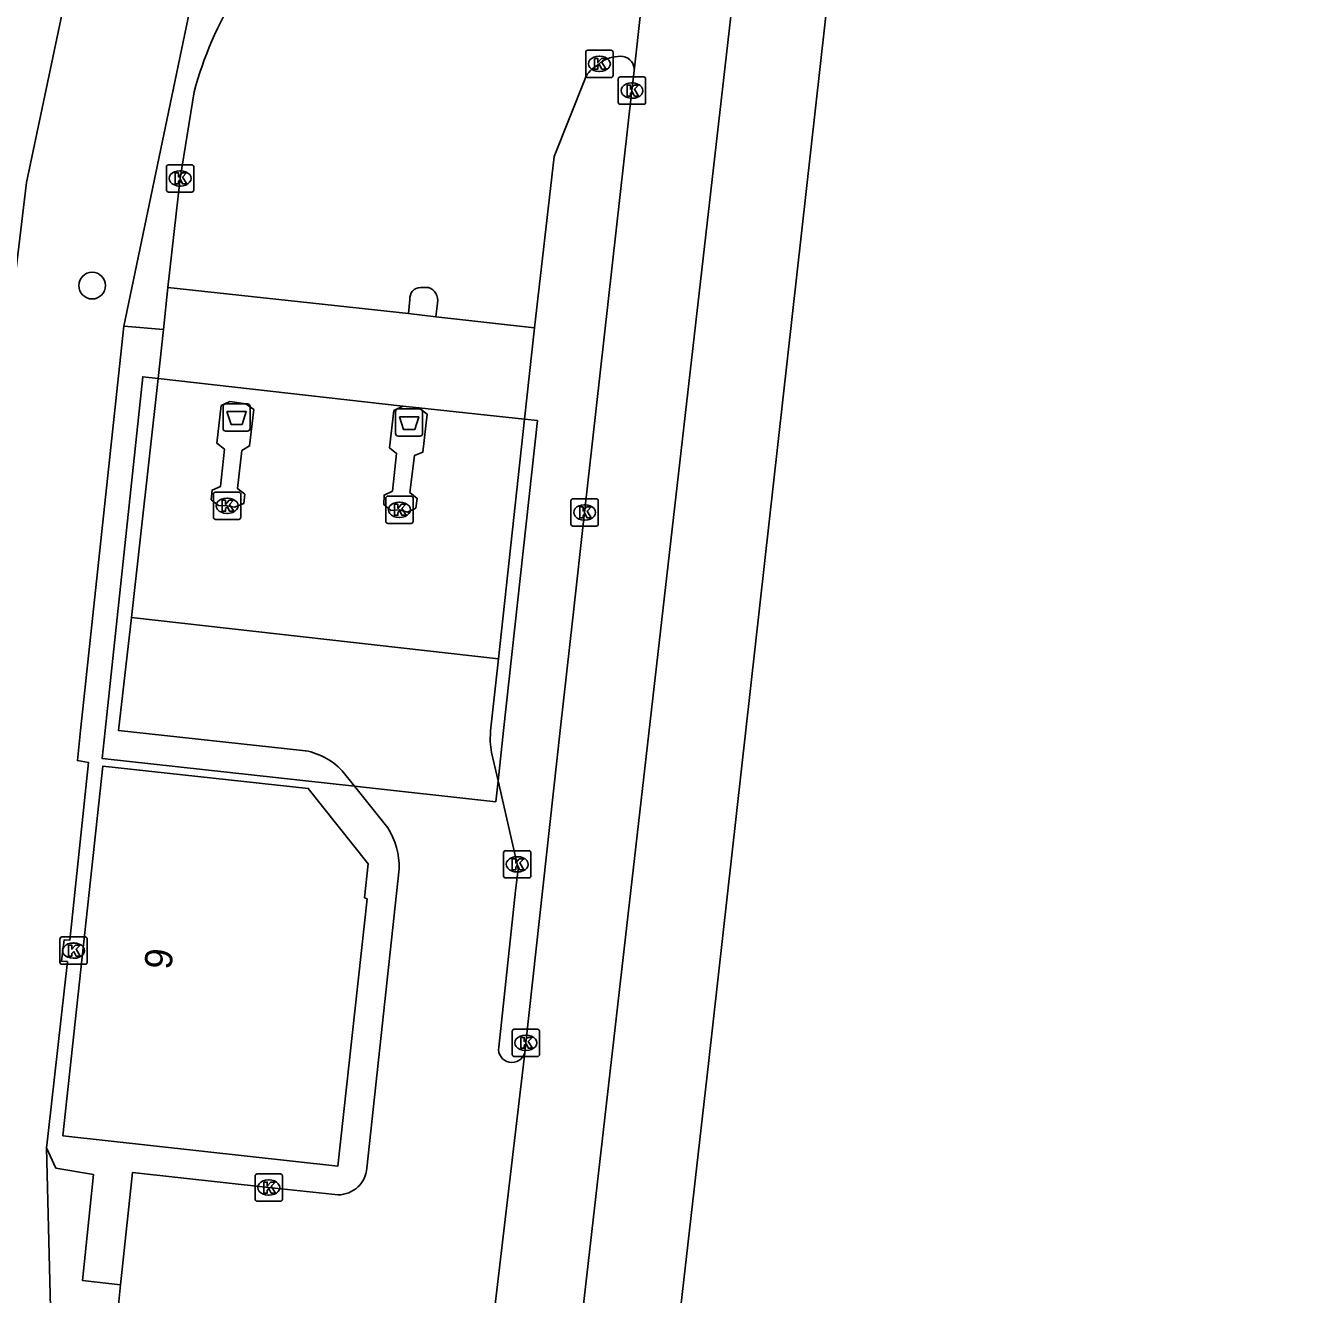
# Model space of a CAD drawing. Extents: x 160732 to 162105, y 387428 to 388479.
# Drawn here: x 162006.03 to 162053.17, y 387479.36 to 387525.8 of the extents above; entities that cross this region are included whole.
import ezdxf

# ---------------------------------------------------------------- set-up
doc = ezdxf.new("R2010")
doc.units = 0
for name, color, linetype in [('IMGEO_Afvalbak', 7, 'Continuous'), ('IMGEO_Berm_groen', 7, 'Continuous'), ('IMGEO_Boom', 7, 'Continuous'), ('IMGEO_Kolk', 7, 'Continuous'), ('IMGEO_Pand', 7, 'Continuous'), ('IMGEO_Pand_nummerreeks', 7, 'Continuous'), ('IMGEO_Rijbaan_lokaal_open', 7, 'Continuous'), ('IMGEO_Rijbaan_regionaal_gesloten', 7, 'Continuous'), ('IMGEO_Verkeerseiland_groen', 7, 'Continuous'), ('IMGEO_Voetpad_open', 7, 'Continuous')]:
    doc.layers.add(name, color=color, linetype=linetype)

msp = doc.modelspace()

# ---------------------------------------------------------------- linework, layer by layer
at = {"layer": 'IMGEO_Afvalbak'}
for p, q in [((162013.251, 387511.057), (162013.251, 387511.857)), ((162013.251, 387511.857), (162013.251, 387511.057)), ((162013.351, 387511.957), (162014.141, 387511.957)), ((162014.141, 387511.957), (162013.351, 387511.957)), ((162014.241, 387511.857), (162014.241, 387511.057)), ((162014.241, 387511.057), (162014.241, 387511.857)), ((162019.57, 387510.873), (162019.57, 387511.673)), ((162019.57, 387511.673), (162019.57, 387510.873)), ((162019.67, 387511.773), (162020.46, 387511.773)), ((162020.46, 387511.773), (162019.67, 387511.773)), ((162020.56, 387511.673), (162020.56, 387510.873)), ((162020.56, 387510.873), (162020.56, 387511.673)), ((162014.141, 387510.957), (162013.351, 387510.957)), ((162013.351, 387510.957), (162014.141, 387510.957)), ((162020.46, 387510.773), (162019.67, 387510.773)), ((162019.67, 387510.773), (162020.46, 387510.773))]:
    msp.add_line(p, q, dxfattribs=at)
for points in [[(162013.394, 387511.671), (162014.098, 387511.671), (162013.949, 387511.201), (162013.543, 387511.201), (162013.394, 387511.671)], [(162019.713, 387511.487), (162020.417, 387511.487), (162020.268, 387511.017), (162019.862, 387511.017), (162019.713, 387511.487)]]:
    msp.add_lwpolyline(points, dxfattribs=at)
for centre, start, end in [((162013.351, 387511.857), 90, 180), ((162013.351, 387511.857), 90, 180), ((162014.141, 387511.857), 0, 90), ((162014.141, 387511.857), 360, 90), ((162019.67, 387511.673), 90, 180), ((162019.67, 387511.673), 90, 180), ((162020.46, 387511.673), 0, 90), ((162020.46, 387511.673), 360, 90), ((162013.351, 387511.057), 180, 270), ((162013.351, 387511.057), 180, 270), ((162014.141, 387511.057), 270, 0), ((162014.141, 387511.057), 270, 0), ((162019.67, 387510.873), 180, 270), ((162019.67, 387510.873), 180, 270), ((162020.46, 387510.873), 270, 0), ((162020.46, 387510.873), 270, 0)]:
    msp.add_arc(centre, 0.1, start, end, dxfattribs=at)
at = {"layer": 'IMGEO_Berm_groen'}
for points in [[(162039.713, 387625.165), (162038.048, 387619.336), (162013.484, 387533.353), (162009.618, 387514.801)], [(162006.788, 387484.716), (162007.001, 387475.938)]]:
    msp.add_lwpolyline(points, dxfattribs=at)
at = {"layer": 'IMGEO_Boom'}
msp.add_circle((162008.458, 387516.287), 0.489, dxfattribs=at)
at = {"layer": 'IMGEO_Kolk'}
for p, q in [((162026.531, 387523.979), (162026.531, 387524.831)), ((162026.606, 387524.905), (162027.458, 387524.905)), ((162027.019, 387524.685), (162027.044, 387524.685)), ((162027.532, 387524.831), (162027.532, 387523.979)), ((162027.042, 387524.125), (162027.017, 387524.125)), ((162027.458, 387523.905), (162026.606, 387523.905)), ((162027.725, 387522.999), (162027.725, 387523.851)), ((162027.8, 387523.925), (162028.652, 387523.925)), ((162028.213, 387523.705), (162028.238, 387523.705)), ((162028.726, 387523.851), (162028.726, 387522.999)), ((162028.236, 387523.145), (162028.211, 387523.145)), ((162028.652, 387522.925), (162027.8, 387522.925)), ((162011.179, 387519.785), (162011.179, 387520.637)), ((162011.254, 387520.711), (162012.106, 387520.711)), ((162011.667, 387520.491), (162011.692, 387520.491)), ((162012.18, 387520.637), (162012.18, 387519.785)), ((162011.69, 387519.931), (162011.665, 387519.931)), ((162012.106, 387519.711), (162011.254, 387519.711)), ((162012.9, 387507.801), (162012.9, 387508.653)), ((162012.975, 387508.727), (162013.827, 387508.727)), ((162013.901, 387508.653), (162013.901, 387507.801)), ((162019.286, 387508.579), (162020.138, 387508.579)), ((162013.388, 387508.507), (162013.413, 387508.507)), ((162019.211, 387507.653), (162019.211, 387508.505)), ((162019.699, 387508.359), (162019.724, 387508.359)), ((162020.212, 387508.505), (162020.212, 387507.653)), ((162025.992, 387507.556), (162025.992, 387508.408)), ((162026.067, 387508.482), (162026.919, 387508.482)), ((162026.48, 387508.262), (162026.505, 387508.262)), ((162026.993, 387508.408), (162026.993, 387507.556)), ((162013.827, 387507.727), (162012.975, 387507.727)), ((162013.411, 387507.947), (162013.386, 387507.947)), ((162019.722, 387507.799), (162019.697, 387507.799)), ((162026.503, 387507.702), (162026.478, 387507.702)), ((162020.138, 387507.579), (162019.286, 387507.579)), ((162026.919, 387507.482), (162026.067, 387507.482)), ((162023.523, 387494.672), (162023.523, 387495.524)), ((162023.598, 387495.598), (162024.45, 387495.598)), ((162024.011, 387495.378), (162024.036, 387495.378)), ((162024.524, 387495.524), (162024.524, 387494.672)), ((162024.45, 387494.598), (162023.598, 387494.598)), ((162024.034, 387494.818), (162024.009, 387494.818)), ((162007.275, 387491.512), (162007.275, 387492.364)), ((162007.35, 387492.438), (162008.202, 387492.438)), ((162007.763, 387492.218), (162007.788, 387492.218)), ((162008.276, 387492.364), (162008.276, 387491.512)), ((162007.786, 387491.658), (162007.761, 387491.658)), ((162008.202, 387491.438), (162007.35, 387491.438)), ((162023.838, 387488.136), (162023.838, 387488.988)), ((162023.913, 387489.062), (162024.765, 387489.062)), ((162024.326, 387488.842), (162024.351, 387488.842)), ((162024.839, 387488.988), (162024.839, 387488.136)), ((162024.349, 387488.282), (162024.324, 387488.282)), ((162024.765, 387488.062), (162023.913, 387488.062)), ((162014.424, 387482.837), (162014.424, 387483.689)), ((162014.499, 387483.763), (162015.351, 387483.763)), ((162014.912, 387483.543), (162014.937, 387483.543)), ((162015.425, 387483.689), (162015.425, 387482.837)), ((162015.351, 387482.763), (162014.499, 387482.763)), ((162014.935, 387482.983), (162014.91, 387482.983))]:
    msp.add_line(p, q, dxfattribs=at)
for points in [[(162026.531, 387523.979), (162026.531, 387524.831)], [(162026.606, 387524.905), (162027.458, 387524.905)], [(162026.852, 387524.605), (162026.975, 387524.605), (162026.975, 387524.454), (162027.105, 387524.605), (162027.269, 387524.605), (162027.123, 387524.454), (162027.276, 387524.205), (162027.124, 387524.205), (162027.039, 387524.369), (162026.975, 387524.302), (162026.975, 387524.205), (162026.852, 387524.205), (162026.852, 387524.605)], [(162027.532, 387524.831), (162027.532, 387523.979)], [(162027.458, 387523.905), (162026.606, 387523.905)], [(162027.725, 387522.999), (162027.725, 387523.851)], [(162027.8, 387523.925), (162028.652, 387523.925)], [(162028.046, 387523.625), (162028.169, 387523.625), (162028.169, 387523.474), (162028.299, 387523.625), (162028.463, 387523.625), (162028.317, 387523.474), (162028.47, 387523.225), (162028.318, 387523.225), (162028.233, 387523.389), (162028.169, 387523.322), (162028.169, 387523.225), (162028.046, 387523.225), (162028.046, 387523.625)], [(162028.726, 387523.851), (162028.726, 387522.999)], [(162028.652, 387522.925), (162027.8, 387522.925)], [(162011.179, 387519.785), (162011.179, 387520.637)], [(162011.254, 387520.711), (162012.106, 387520.711)], [(162011.5, 387520.411), (162011.623, 387520.411), (162011.623, 387520.26), (162011.753, 387520.411), (162011.917, 387520.411), (162011.771, 387520.26), (162011.924, 387520.011), (162011.772, 387520.011), (162011.687, 387520.175), (162011.623, 387520.108), (162011.623, 387520.011), (162011.5, 387520.011), (162011.5, 387520.411)], [(162012.18, 387520.637), (162012.18, 387519.785)], [(162012.106, 387519.711), (162011.254, 387519.711)], [(162012.9, 387507.801), (162012.9, 387508.653)], [(162012.975, 387508.727), (162013.827, 387508.727)], [(162013.901, 387508.653), (162013.901, 387507.801)], [(162019.286, 387508.579), (162020.138, 387508.579)], [(162013.221, 387508.427), (162013.344, 387508.427), (162013.344, 387508.276), (162013.474, 387508.427), (162013.638, 387508.427), (162013.492, 387508.276), (162013.645, 387508.027), (162013.493, 387508.027), (162013.408, 387508.191), (162013.344, 387508.124), (162013.344, 387508.027), (162013.221, 387508.027), (162013.221, 387508.427)], [(162019.211, 387507.653), (162019.211, 387508.505)], [(162019.532, 387508.279), (162019.655, 387508.279), (162019.655, 387508.128), (162019.785, 387508.279), (162019.949, 387508.279), (162019.803, 387508.128), (162019.956, 387507.879), (162019.804, 387507.879), (162019.719, 387508.043), (162019.655, 387507.976), (162019.655, 387507.879), (162019.532, 387507.879), (162019.532, 387508.279)], [(162020.212, 387508.505), (162020.212, 387507.653)], [(162025.992, 387507.556), (162025.992, 387508.408)], [(162026.067, 387508.482), (162026.919, 387508.482)], [(162026.313, 387508.182), (162026.436, 387508.182), (162026.436, 387508.031), (162026.566, 387508.182), (162026.73, 387508.182), (162026.584, 387508.031), (162026.737, 387507.782), (162026.585, 387507.782), (162026.5, 387507.946), (162026.436, 387507.879), (162026.436, 387507.782), (162026.313, 387507.782), (162026.313, 387508.182)], [(162026.993, 387508.408), (162026.993, 387507.556)], [(162013.827, 387507.727), (162012.975, 387507.727)], [(162020.138, 387507.579), (162019.286, 387507.579)], [(162026.919, 387507.482), (162026.067, 387507.482)], [(162023.523, 387494.672), (162023.523, 387495.524)], [(162023.598, 387495.598), (162024.45, 387495.598)], [(162024.524, 387495.524), (162024.524, 387494.672)], [(162023.844, 387495.298), (162023.967, 387495.298), (162023.967, 387495.147), (162024.097, 387495.298), (162024.261, 387495.298), (162024.115, 387495.147), (162024.268, 387494.898), (162024.116, 387494.898), (162024.031, 387495.062), (162023.967, 387494.995), (162023.967, 387494.898), (162023.844, 387494.898), (162023.844, 387495.298)], [(162024.45, 387494.598), (162023.598, 387494.598)], [(162007.275, 387491.512), (162007.275, 387492.364)], [(162007.35, 387492.438), (162008.202, 387492.438)], [(162007.596, 387492.138), (162007.719, 387492.138), (162007.719, 387491.987), (162007.849, 387492.138), (162008.013, 387492.138), (162007.867, 387491.987), (162008.02, 387491.738), (162007.868, 387491.738), (162007.783, 387491.902), (162007.719, 387491.835), (162007.719, 387491.738), (162007.596, 387491.738), (162007.596, 387492.138)], [(162008.276, 387492.364), (162008.276, 387491.512)], [(162008.202, 387491.438), (162007.35, 387491.438)], [(162023.838, 387488.136), (162023.838, 387488.988)], [(162023.913, 387489.062), (162024.765, 387489.062)], [(162024.159, 387488.762), (162024.282, 387488.762), (162024.282, 387488.611), (162024.412, 387488.762), (162024.576, 387488.762), (162024.43, 387488.611), (162024.583, 387488.362), (162024.431, 387488.362), (162024.346, 387488.526), (162024.282, 387488.459), (162024.282, 387488.362), (162024.159, 387488.362), (162024.159, 387488.762)], [(162024.839, 387488.988), (162024.839, 387488.136)], [(162024.765, 387488.062), (162023.913, 387488.062)], [(162014.424, 387482.837), (162014.424, 387483.689)], [(162014.499, 387483.763), (162015.351, 387483.763)], [(162015.425, 387483.689), (162015.425, 387482.837)], [(162014.745, 387483.463), (162014.868, 387483.463), (162014.868, 387483.312), (162014.998, 387483.463), (162015.162, 387483.463), (162015.016, 387483.312), (162015.169, 387483.063), (162015.017, 387483.063), (162014.932, 387483.227), (162014.868, 387483.16), (162014.868, 387483.063), (162014.745, 387483.063), (162014.745, 387483.463)], [(162015.351, 387482.763), (162014.499, 387482.763)]]:
    msp.add_lwpolyline(points, dxfattribs=at)
for centre, start, end in [((162026.608, 387524.829), 91.552, 178.448), ((162026.608, 387524.829), 91.552, 178.448), ((162027.456, 387524.829), 1.552, 88.448), ((162027.456, 387524.829), 1.552, 88.448), ((162026.608, 387523.981), 181.552, 268.448), ((162026.608, 387523.981), 181.552, 268.448), ((162027.456, 387523.981), 271.552, 358.448), ((162027.456, 387523.981), 271.552, 358.448), ((162027.802, 387523.849), 91.552, 178.448), ((162027.802, 387523.849), 91.552, 178.448), ((162028.65, 387523.849), 1.552, 88.448), ((162028.65, 387523.849), 1.552, 88.448), ((162027.802, 387523.001), 181.552, 268.448), ((162027.802, 387523.001), 181.552, 268.448), ((162028.65, 387523.001), 271.552, 358.448), ((162028.65, 387523.001), 271.552, 358.448), ((162011.256, 387520.635), 91.552, 178.448), ((162011.256, 387520.635), 91.552, 178.448), ((162012.104, 387520.635), 1.552, 88.448), ((162012.104, 387520.635), 1.552, 88.448), ((162011.256, 387519.787), 181.552, 268.448), ((162011.256, 387519.787), 181.552, 268.448), ((162012.104, 387519.787), 271.552, 358.448), ((162012.104, 387519.787), 271.552, 358.448), ((162012.977, 387508.651), 91.552, 178.448), ((162012.977, 387508.651), 91.552, 178.448), ((162013.825, 387508.651), 1.552, 88.448), ((162013.825, 387508.651), 1.552, 88.448), ((162019.288, 387508.503), 91.552, 178.448), ((162019.288, 387508.503), 91.552, 178.448), ((162020.136, 387508.503), 1.552, 88.448), ((162020.136, 387508.503), 1.552, 88.448), ((162026.069, 387508.406), 91.552, 178.448), ((162026.069, 387508.406), 91.552, 178.448), ((162026.917, 387508.406), 1.552, 88.448), ((162026.917, 387508.406), 1.552, 88.448), ((162012.977, 387507.803), 181.552, 268.448), ((162012.977, 387507.803), 181.552, 268.448), ((162013.825, 387507.803), 271.552, 358.448), ((162013.825, 387507.803), 271.552, 358.448), ((162019.288, 387507.655), 181.552, 268.448), ((162019.288, 387507.655), 181.552, 268.448), ((162020.136, 387507.655), 271.552, 358.448), ((162020.136, 387507.655), 271.552, 358.448), ((162026.069, 387507.558), 181.552, 268.448), ((162026.069, 387507.558), 181.552, 268.448), ((162026.917, 387507.558), 271.552, 358.448), ((162026.917, 387507.558), 271.552, 358.448), ((162023.6, 387495.522), 91.552, 178.448), ((162023.6, 387495.522), 91.552, 178.448), ((162024.448, 387495.522), 1.552, 88.448), ((162024.448, 387495.522), 1.552, 88.448), ((162023.6, 387494.674), 181.552, 268.448), ((162023.6, 387494.674), 181.552, 268.448), ((162024.448, 387494.674), 271.552, 358.448), ((162024.448, 387494.674), 271.552, 358.448), ((162007.352, 387492.362), 91.552, 178.448), ((162007.352, 387492.362), 91.552, 178.448), ((162008.2, 387492.362), 1.552, 88.448), ((162008.2, 387492.362), 1.552, 88.448), ((162007.352, 387491.514), 181.552, 268.448), ((162007.352, 387491.514), 181.552, 268.448), ((162008.2, 387491.514), 271.552, 358.448), ((162008.2, 387491.514), 271.552, 358.448), ((162023.915, 387488.986), 91.552, 178.448), ((162023.915, 387488.986), 91.552, 178.448), ((162024.763, 387488.986), 1.552, 88.448), ((162024.763, 387488.986), 1.552, 88.448), ((162023.915, 387488.138), 181.552, 268.448), ((162023.915, 387488.138), 181.552, 268.448), ((162024.763, 387488.138), 271.552, 358.448), ((162024.763, 387488.138), 271.552, 358.448), ((162014.501, 387483.687), 91.552, 178.448), ((162014.501, 387483.687), 91.552, 178.448), ((162015.349, 387483.687), 1.552, 88.448), ((162015.349, 387483.687), 1.552, 88.448), ((162014.501, 387482.839), 181.552, 268.448), ((162014.501, 387482.839), 181.552, 268.448), ((162015.349, 387482.839), 271.552, 358.448), ((162015.349, 387482.839), 271.552, 358.448)]:
    msp.add_arc(centre, 0.0765, start, end, dxfattribs=at)
for centre, major_axis, ratio, start_param, end_param in [((162027.018, 387524.405), (-0.387, 0.002), 0.722429, 4.712389, 7.853982), ((162027.043, 387524.405), (-0.39, 0.002), 0.717154, 1.570796, 4.712389), ((162028.212, 387523.425), (-0.387, 0.002), 0.722429, 4.712389, 7.853982), ((162028.237, 387523.425), (-0.39, 0.002), 0.717154, 1.570796, 4.712389), ((162011.666, 387520.211), (-0.387, 0.002), 0.722429, 4.712389, 7.853982), ((162011.691, 387520.211), (-0.39, 0.002), 0.717154, 1.570796, 4.712389), ((162013.387, 387508.227), (-0.387, 0.002), 0.722429, 4.712389, 7.853982), ((162013.412, 387508.227), (-0.39, 0.002), 0.717154, 1.570796, 4.712389), ((162019.698, 387508.079), (-0.387, 0.002), 0.722429, 4.712389, 7.853982), ((162019.723, 387508.079), (-0.39, 0.002), 0.717154, 1.570796, 4.712389), ((162026.479, 387507.982), (-0.387, 0.002), 0.722429, 4.712389, 7.853982), ((162026.504, 387507.982), (-0.39, 0.002), 0.717154, 1.570796, 4.712389), ((162024.01, 387495.098), (-0.387, 0.002), 0.722429, 4.712389, 7.853982), ((162024.035, 387495.098), (-0.39, 0.002), 0.717154, 1.570796, 4.712389), ((162007.762, 387491.938), (-0.387, 0.002), 0.722429, 4.712389, 7.853982), ((162007.787, 387491.938), (-0.39, 0.002), 0.717154, 1.570796, 4.712389), ((162024.325, 387488.562), (-0.387, 0.002), 0.722429, 4.712389, 7.853982), ((162024.35, 387488.562), (-0.39, 0.002), 0.717154, 1.570796, 4.712389), ((162014.911, 387483.263), (-0.387, 0.002), 0.722429, 4.712389, 7.853982), ((162014.936, 387483.263), (-0.39, 0.002), 0.717154, 1.570796, 4.712389)]:
    msp.add_ellipse(centre, major_axis=major_axis, ratio=ratio, start_param=start_param, end_param=end_param, dxfattribs=at)
at = {"layer": 'IMGEO_Pand'}
msp.add_lwpolyline([(162018.53, 387493.836), (162018.434, 387493.872), (162018.567, 387495.12), (162016.371, 387497.876), (162008.854, 387498.695), (162007.387, 387485.161), (162017.454, 387484.047), (162018.53, 387493.836)], dxfattribs=at)
at = {"layer": 'IMGEO_Rijbaan_lokaal_open'}
for points in [[(162026.868, 387524.28), (162027.028, 387524.406), (162027.152, 387524.511)], [(162024.657, 387514.737), (162025.376, 387521.012), (162026.496, 387523.835)], [(162012.194, 387523.377), (162011.677, 387520.211), (162011.226, 387516.214)], [(162011.072, 387514.683), (162011.226, 387516.214)], [(162011.226, 387516.214), (162020.047, 387515.267)], [(162020.477, 387516.219), (162020.772, 387516.219)], [(162020.047, 387515.267), (162020.092, 387515.78)], [(162021.099, 387515.649), (162021.04, 387515.146)], [(162021.04, 387515.146), (162020.047, 387515.267)], [(162021.04, 387515.146), (162024.657, 387514.737)], [(162010.873, 387512.884), (162011.072, 387514.683)], [(162024.657, 387514.737), (162024.293, 387511.394)], [(162009.904, 387504.134), (162010.873, 387512.884)], [(162010.873, 387512.884), (162019.84, 387511.876)], [(162013.676, 387508.176), (162014.007, 387508.308), (162014.044, 387508.645), (162013.783, 387508.855), (162013.938, 387510.248), (162014.223, 387510.417), (162014.376, 387511.745), (162014.087, 387511.962), (162013.5, 387512.038), (162013.188, 387511.891), (162013.026, 387510.514), (162013.302, 387510.301), (162013.154, 387508.928), (162012.852, 387508.801), (162012.815, 387508.446), (162013.079, 387508.241), (162013.397, 387508.226), (162013.676, 387508.176)], [(162019.84, 387511.876), (162019.509, 387511.708), (162019.348, 387510.344), (162019.608, 387510.142), (162019.456, 387508.762), (162019.145, 387508.618), (162019.143, 387508.268), (162019.399, 387508.054), (162019.707, 387508.078), (162020.002, 387507.989), (162020.305, 387508.139), (162020.365, 387508.496), (162020.09, 387508.712), (162020.256, 387510.066), (162020.561, 387510.187), (162020.724, 387511.58), (162020.42, 387511.811)], [(162020.42, 387511.811), (162019.84, 387511.876)], [(162020.42, 387511.811), (162024.293, 387511.394)], [(162023.338, 387502.622), (162024.293, 387511.394)], [(162009.904, 387504.134), (162009.422, 387500), (162016.155, 387499.271)], [(162023.338, 387502.622), (162009.904, 387504.134)], [(162023.32, 387498.159), (162023.083, 387499.194), (162023.027, 387499.582), (162023.048, 387499.985), (162023.338, 387502.622)], [(162017.613, 387498.524), (162018.068, 387497.954)], [(162018.068, 387497.954), (162023.235, 387497.387), (162023.32, 387498.159)], [(162023.345, 387488.399), (162023.955, 387494.127), (162024.053, 387494.919), (162024.019, 387495.098), (162023.32, 387498.159)], [(162018.068, 387497.954), (162019.282, 387496.435)], [(162019.703, 387494.935), (162018.514, 387483.979)], [(162017.468, 387482.994), (162014.921, 387483.262), (162009.94, 387483.81), (162009.498, 387479.707)], [(162009.786, 387473.025), (162009.748, 387475.525), (162009.085, 387475.548), (162009.498, 387479.707)]]:
    msp.add_lwpolyline(points, dxfattribs=at)
for centre, radius, start, end in [((162024.809, 387520.065), 13.042, 130.6127, 165.2905), ((162027.831, 387523.234), 1.447, 87.4032, 118.0124), ((162027.8, 387524.181), 0.508, 355.8572, 78.9376), ((162027.248, 387523.585), 0.792, 118.6313, 161.5805), ((162020.491, 387515.818), 0.401, 92.0271, 185.4718), ((162020.631, 387515.76), 0.48, 346.6911, 72.9933), ((162015.848, 387496.875), 2.416, 43.0509, 82.6929), ((162017.002, 387494.986), 2.701, 358.9156, 32.4397), ((162023.83, 387488.334), 0.49, 172.3411, 344.395), ((162017.505, 387484.032), 1.011, 312.5418, 357.0082), ((162017.445, 387484.082), 1.088, 271.2186, 313.0686)]:
    msp.add_arc(centre, radius, start, end, dxfattribs=at)
at = {"layer": 'IMGEO_Rijbaan_regionaal_gesloten'}
for points in [[(162049.426, 387684.861), (162042.724, 387621.214), (162026.095, 387475.901), (162023.71, 387454.878)], [(162053.173, 387684.484), (162045.809, 387619.589), (162035.798, 387530.42), (162031.024, 387487.802), (162027.862, 387460.083), (162027.256, 387454.624)], [(162028.306, 387524.144), (162030.037, 387539.846)], [(162028.306, 387524.144), (162028.223, 387523.424), (162026.491, 387507.982), (162026.057, 387504.125), (162025.602, 387500), (162024.34, 387488.562), (162024.302, 387488.202)], [(162024.302, 387488.202), (162022.405, 387472.158)]]:
    msp.add_lwpolyline(points, dxfattribs=at)
at = {"layer": 'IMGEO_Verkeerseiland_groen'}
msp.add_lwpolyline([(162002.318, 387489.107), (162003.634, 387500), (162006.056, 387520.056), (162007.837, 387528.526), (162039.713, 387625.165)], dxfattribs=at)
at = {"layer": 'IMGEO_Voetpad_open'}
for points in [[(162006.788, 387484.716), (162006.851, 387485.243), (162007.549, 387491.535), (162007.335, 387491.549), (162007.379, 387491.951), (162007.432, 387492.332), (162007.639, 387492.318), (162008.327, 387498.821), (162007.916, 387498.894), (162008.034, 387500), (162009.618, 387514.801)], [(162009.618, 387514.801), (162011.072, 387514.683)], [(162018.068, 387497.954), (162008.826, 387498.968), (162008.936, 387500), (162010.311, 387512.947), (162010.873, 387512.884)], [(162024.293, 387511.394), (162024.763, 387511.342), (162023.521, 387500), (162023.32, 387498.159)], [(162009.498, 387479.707), (162008.101, 387479.862), (162008.501, 387483.737), (162007.13, 387483.978), (162006.788, 387484.716)]]:
    msp.add_lwpolyline(points, dxfattribs=at)

# ---------------------------------------------------------------- texts
at = {"layer": 'IMGEO_Pand_nummerreeks'}
msp.add_text('9', height=1, rotation=83.7953, dxfattribs=at).set_placement((162011.353, 387491.219))

doc.saveas('drawing.dxf')
